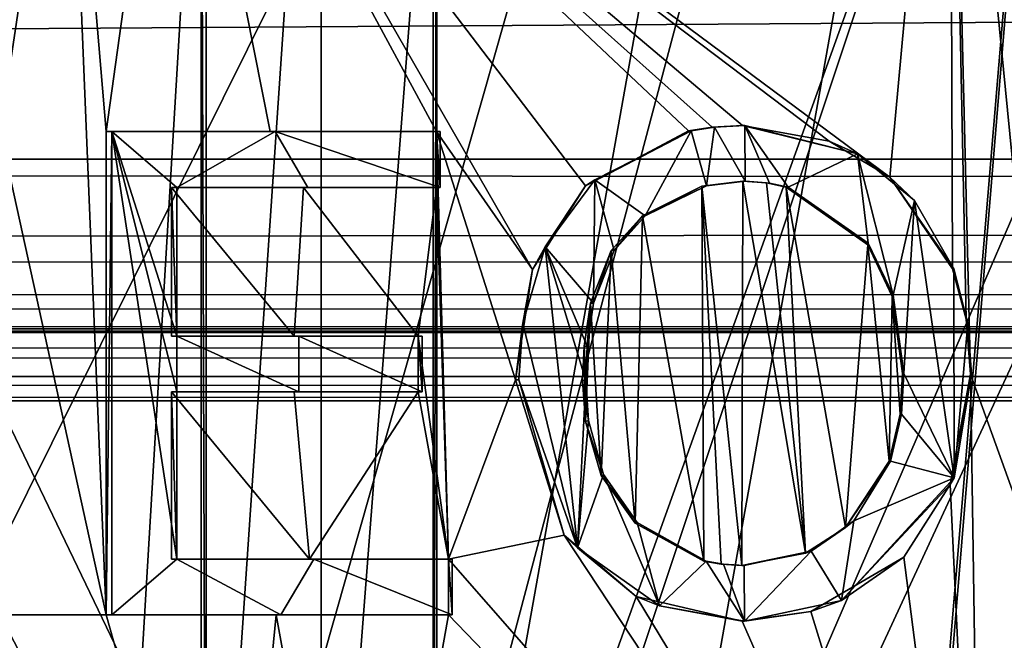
# Model space of a CAD drawing. Header units: millimetres. Extents: x -114 to 114, y -48 to 36.
# Tile 163 of 656: x -72.85 to -70.81, y -36 to -34.71. Entities that reach past the tile are written whole.
import ezdxf

# ---------------------------------------------------------------- set-up
doc = ezdxf.new("R2010")
doc.units = ezdxf.units.MM
doc.header["$LTSCALE"] = 65.185185
for name, color, linetype in [('1', 7, 'CONTINUOUS'), ('1064', 7, 'CONTINUOUS'), ('1073', 7, 'CONTINUOUS'), ('1074', 7, 'CONTINUOUS'), ('1084', 7, 'CONTINUOUS'), ('1108', 7, 'CONTINUOUS'), ('1109', 7, 'CONTINUOUS'), ('1127', 7, 'CONTINUOUS'), ('1131', 7, 'CONTINUOUS'), ('1132', 7, 'CONTINUOUS'), ('1162', 7, 'CONTINUOUS'), ('1192', 7, 'CONTINUOUS'), ('1193', 7, 'CONTINUOUS'), ('1197', 7, 'CONTINUOUS'), ('1209', 7, 'CONTINUOUS'), ('1210', 7, 'CONTINUOUS'), ('1211', 7, 'CONTINUOUS'), ('1249', 7, 'CONTINUOUS'), ('1259', 7, 'CONTINUOUS'), ('1276', 7, 'CONTINUOUS'), ('1287', 7, 'CONTINUOUS'), ('1313', 7, 'CONTINUOUS'), ('1314', 7, 'CONTINUOUS'), ('1316', 7, 'CONTINUOUS'), ('1334', 7, 'CONTINUOUS'), ('1368', 7, 'CONTINUOUS'), ('1370', 7, 'CONTINUOUS'), ('1409', 7, 'CONTINUOUS'), ('1421', 7, 'CONTINUOUS'), ('1440', 7, 'CONTINUOUS'), ('1441', 7, 'CONTINUOUS'), ('1460', 7, 'CONTINUOUS'), ('15', 7, 'CONTINUOUS'), ('1714', 7, 'CONTINUOUS'), ('1921', 7, 'CONTINUOUS'), ('2', 7, 'CONTINUOUS'), ('21', 7, 'CONTINUOUS'), ('3', 7, 'CONTINUOUS'), ('308', 7, 'CONTINUOUS'), ('315', 7, 'CONTINUOUS'), ('933', 7, 'CONTINUOUS'), ('934', 7, 'CONTINUOUS'), ('950', 7, 'CONTINUOUS')]:
    doc.layers.add(name, color=color, linetype=linetype)

msp = doc.modelspace()

# ---------------------------------------------------------------- linework, layer by layer
at = {"layer": '1', "linetype": 'CONTINUOUS'}
for points in [[(113, -35, 80), (-113, -35, 80), (110.5, -33.5, 80), (113, -35, 80)], [(110.5, -33.5, 80), (-113, -35, 80), (-50.5, -33.5, 80), (110.5, -33.5, 80)], [(-50.5, -33.5, 80), (-113, -35, 80), (-54, -33.5, 80), (-50.5, -33.5, 80)], [(-54, -33.5, 80), (-113, -35, 80), (-110.5, -33.5, 80), (-54, -33.5, 80)]]:
    msp.add_3dface(points, dxfattribs=at)
at = {"layer": '1064', "color": 9, "linetype": 'CONTINUOUS'}
for points in [[(-71.9832, -34.9432, 244.8519), (-71.9753, -34.9432, 244.8127), (-71.9753, -35.0586, 244.8127), (-71.9832, -34.9432, 244.8519)], [(-71.9832, -35.0586, 244.8519), (-71.9832, -34.9432, 244.8519), (-71.9753, -35.0586, 244.8127), (-71.9832, -35.0586, 244.8519)]]:
    msp.add_3dface(points, dxfattribs=at)
at = {"layer": '1073', "color": 9, "linetype": 'CONTINUOUS'}
for points in [[(-71.0431, -35.6251, 244.9402), (-71.046, -35.6251, 244.9801), (-71.1367, -35.762, 244.9729), (-71.0431, -35.6251, 244.9402)], [(-71.1194, -35.7487, 244.9342), (-71.0431, -35.6251, 244.9402), (-71.1367, -35.762, 244.9729), (-71.1194, -35.7487, 244.9342)], [(-71.2191, -35.815, 244.9654), (-71.2076, -35.8115, 244.9264), (-71.1367, -35.762, 244.9729), (-71.2191, -35.815, 244.9654)], [(-71.2076, -35.8115, 244.9264), (-71.1194, -35.7487, 244.9342), (-71.1367, -35.762, 244.9729), (-71.2076, -35.8115, 244.9264)], [(-71.3463, -35.8407, 244.9118), (-71.2076, -35.8115, 244.9264), (-71.3508, -35.8407, 244.9516), (-71.3463, -35.8407, 244.9118)], [(-71.3508, -35.8407, 244.9516), (-71.2076, -35.8115, 244.9264), (-71.2191, -35.815, 244.9654), (-71.3508, -35.8407, 244.9516)]]:
    msp.add_3dface(points, dxfattribs=at)
at = {"layer": '1074', "color": 9, "linetype": 'CONTINUOUS'}
for points in [[(-71.0183, -35.4438, 244.9821), (-71.0233, -35.5277, 244.9817), (-71.0155, -35.4438, 244.9422), (-71.0183, -35.4438, 244.9821)], [(-71.0155, -35.4438, 244.9422), (-71.0233, -35.5277, 244.9817), (-71.0205, -35.5277, 244.9418), (-71.0155, -35.4438, 244.9422)], [(-71.046, -35.6251, 244.9801), (-71.0431, -35.6251, 244.9402), (-71.0205, -35.5277, 244.9418), (-71.046, -35.6251, 244.9801)], [(-71.0233, -35.5277, 244.9817), (-71.046, -35.6251, 244.9801), (-71.0205, -35.5277, 244.9418), (-71.0233, -35.5277, 244.9817)]]:
    msp.add_3dface(points, dxfattribs=at)
at = {"layer": '1084', "color": 9, "linetype": 'CONTINUOUS'}
for points in [[(-72.5206, -35.8279, 244.6811), (-72.5206, -35.4817, 244.6811), (-72.6553, -34.9432, 244.6419), (-72.5206, -35.8279, 244.6811)], [(-72.6553, -34.9432, 244.6419), (-72.5206, -35.4817, 244.6811), (-72.5206, -35.3663, 244.6811), (-72.6553, -34.9432, 244.6419)], [(-72.6553, -35.9432, 244.6419), (-72.5206, -35.8279, 244.6811), (-72.6553, -34.9432, 244.6419), (-72.6553, -35.9432, 244.6419)], [(-72.3173, -34.9432, 244.7353), (-72.6553, -34.9432, 244.6419), (-72.5206, -35.0586, 244.6811), (-72.3173, -34.9432, 244.7353)], [(-72.5206, -35.0586, 244.6811), (-72.6553, -34.9432, 244.6419), (-72.5206, -35.3663, 244.6811), (-72.5206, -35.0586, 244.6811)], [(-72.2492, -35.0586, 244.752), (-72.3173, -34.9432, 244.7353), (-72.5206, -35.0586, 244.6811), (-72.2492, -35.0586, 244.752)], [(-71.9753, -35.0586, 244.8127), (-71.9753, -34.9432, 244.8127), (-72.3173, -34.9432, 244.7353), (-71.9753, -35.0586, 244.8127)], [(-71.9753, -35.0586, 244.8127), (-72.3173, -34.9432, 244.7353), (-72.2492, -35.0586, 244.752), (-71.9753, -35.0586, 244.8127)], [(-72.5206, -35.3663, 244.6811), (-72.5206, -35.4817, 244.6811), (-72.2678, -35.4817, 244.7475), (-72.5206, -35.3663, 244.6811)], [(-72.2678, -35.3663, 244.7475), (-72.5206, -35.3663, 244.6811), (-72.2678, -35.4817, 244.7475), (-72.2678, -35.3663, 244.7475)], [(-72.0128, -35.3663, 244.805), (-72.2678, -35.3663, 244.7475), (-72.0128, -35.4817, 244.805), (-72.0128, -35.3663, 244.805)], [(-72.0128, -35.4817, 244.805), (-72.2678, -35.3663, 244.7475), (-72.2678, -35.4817, 244.7475), (-72.0128, -35.4817, 244.805)], [(-72.305, -35.9432, 244.7384), (-72.5206, -35.8279, 244.6811), (-72.6553, -35.9432, 244.6419), (-72.305, -35.9432, 244.7384)], [(-72.5206, -35.8279, 244.6811), (-72.305, -35.9432, 244.7384), (-72.2368, -35.8279, 244.755), (-72.5206, -35.8279, 244.6811)], [(-72.305, -35.9432, 244.7384), (-71.9503, -35.9432, 244.8177), (-72.2368, -35.8279, 244.755), (-72.305, -35.9432, 244.7384)], [(-72.2368, -35.8279, 244.755), (-71.9503, -35.9432, 244.8177), (-71.9503, -35.8279, 244.8177), (-72.2368, -35.8279, 244.755)]]:
    msp.add_3dface(points, dxfattribs=at)
at = {"layer": '1108', "color": 9, "linetype": 'CONTINUOUS'}
for points in [[(-72.5315, -35.8279, 244.7196), (-72.5206, -35.8279, 244.6811), (-72.2461, -35.8279, 244.7939), (-72.5315, -35.8279, 244.7196)], [(-72.5206, -35.8279, 244.6811), (-72.2368, -35.8279, 244.755), (-72.2461, -35.8279, 244.7939), (-72.5206, -35.8279, 244.6811)], [(-72.2461, -35.8279, 244.7939), (-72.2368, -35.8279, 244.755), (-71.9581, -35.8279, 244.8569), (-72.2461, -35.8279, 244.7939)], [(-72.2368, -35.8279, 244.755), (-71.9503, -35.8279, 244.8177), (-71.9581, -35.8279, 244.8569), (-72.2368, -35.8279, 244.755)]]:
    msp.add_3dface(points, dxfattribs=at)
at = {"layer": '1109', "color": 9, "linetype": 'CONTINUOUS'}
for points in [[(-72.5206, -35.0586, 244.6811), (-72.5206, -35.3663, 244.6811), (-72.5315, -35.0586, 244.7196), (-72.5206, -35.0586, 244.6811)], [(-72.5315, -35.0586, 244.7196), (-72.5206, -35.3663, 244.6811), (-72.5315, -35.3663, 244.7196), (-72.5315, -35.0586, 244.7196)]]:
    msp.add_3dface(points, dxfattribs=at)
at = {"layer": '1127', "color": 9, "linetype": 'CONTINUOUS'}
for points in [[(-70.9208, -33.6858, 244.9882), (-72.5267, -33.9375, 244.721), (-71.0448, -35.0373, 244.9802), (-70.9208, -33.6858, 244.9882)], [(-70.9147, -35.2269, 244.9885), (-70.9208, -33.6858, 244.9882), (-71.0448, -35.0373, 244.9802), (-70.9147, -35.2269, 244.9885)], [(-70.1827, -34.9527, 244.9933), (-70.1471, -33.6828, 244.9917), (-70.9208, -33.6858, 244.9882), (-70.1827, -34.9527, 244.9933)], [(-70.6982, -35.9432, 244.9974), (-70.6982, -34.9432, 244.9974), (-70.9208, -33.6858, 244.9882), (-70.6982, -35.9432, 244.9974)], [(-70.6982, -35.9432, 244.9974), (-70.9208, -33.6858, 244.9882), (-70.8775, -35.4448, 244.9905), (-70.6982, -35.9432, 244.9974)], [(-70.9208, -33.6858, 244.9882), (-70.6982, -34.9432, 244.9974), (-70.5145, -34.9432, 245), (-70.9208, -33.6858, 244.9882)], [(-70.3308, -34.9432, 244.9981), (-70.2581, -34.9449, 244.9961), (-70.9208, -33.6858, 244.9882), (-70.3308, -34.9432, 244.9981)], [(-70.3308, -34.9432, 244.9981), (-70.9208, -33.6858, 244.9882), (-70.5145, -34.9432, 245), (-70.3308, -34.9432, 244.9981)], [(-70.2581, -34.9449, 244.9961), (-70.1827, -34.9527, 244.9933), (-70.9208, -33.6858, 244.9882), (-70.2581, -34.9449, 244.9961)], [(-70.8775, -35.4448, 244.9905), (-70.9208, -33.6858, 244.9882), (-70.8869, -35.3309, 244.99), (-70.8775, -35.4448, 244.9905)], [(-70.8869, -35.3309, 244.99), (-70.9208, -33.6858, 244.9882), (-70.9147, -35.2269, 244.9885), (-70.8869, -35.3309, 244.99)], [(-72.5267, -33.9375, 244.721), (-72.7463, -34.0051, 244.6557), (-72.6669, -34.9432, 244.6802), (-72.5267, -33.9375, 244.721)], [(-72.3271, -34.9432, 244.7741), (-72.5267, -33.9375, 244.721), (-72.6669, -34.9432, 244.6802), (-72.3271, -34.9432, 244.7741)], [(-71.6745, -35.0553, 244.9075), (-71.4611, -34.9417, 244.9382), (-72.5267, -33.9375, 244.721), (-71.6745, -35.0553, 244.9075)], [(-71.4611, -34.9417, 244.9382), (-71.4123, -34.9341, 244.9443), (-72.5267, -33.9375, 244.721), (-71.4611, -34.9417, 244.9382)], [(-71.784, -35.2286, 244.8893), (-71.6745, -35.0553, 244.9075), (-72.5267, -33.9375, 244.721), (-71.784, -35.2286, 244.8893)], [(-71.9832, -34.9432, 244.8519), (-71.784, -35.2286, 244.8893), (-72.5267, -33.9375, 244.721), (-71.9832, -34.9432, 244.8519)], [(-71.4123, -34.9341, 244.9443), (-71.3496, -34.9304, 244.9517), (-72.5267, -33.9375, 244.721), (-71.4123, -34.9341, 244.9443)], [(-72.5267, -33.9375, 244.721), (-71.3496, -34.9304, 244.9517), (-71.1704, -34.9629, 244.97), (-72.5267, -33.9375, 244.721)], [(-71.9832, -34.9432, 244.8519), (-72.5267, -33.9375, 244.721), (-72.3271, -34.9432, 244.7741), (-71.9832, -34.9432, 244.8519)], [(-71.0448, -35.0373, 244.9802), (-72.5267, -33.9375, 244.721), (-71.1704, -34.9629, 244.97), (-71.0448, -35.0373, 244.9802)], [(-72.8867, -34.9432, 244.6101), (-72.7463, -34.0051, 244.6557), (-72.9057, -34.0616, 244.6037), (-72.8867, -34.9432, 244.6101)], [(-72.7463, -34.0051, 244.6557), (-72.8867, -34.9432, 244.6101), (-72.6669, -35.9432, 244.6802), (-72.7463, -34.0051, 244.6557)], [(-72.6669, -34.9432, 244.6802), (-72.7463, -34.0051, 244.6557), (-72.6669, -35.9432, 244.6802), (-72.6669, -34.9432, 244.6802)], [(-72.6669, -35.9432, 244.6802), (-72.8867, -34.9432, 244.6101), (-72.8867, -35.9432, 244.6101), (-72.6669, -35.9432, 244.6802)], [(-71.8195, -35.4565, 244.883), (-71.784, -35.2286, 244.8893), (-71.9832, -34.9432, 244.8519), (-71.8195, -35.4565, 244.883)], [(-71.8195, -35.4565, 244.883), (-71.9832, -34.9432, 244.8519), (-71.9581, -35.8279, 244.8569), (-71.8195, -35.4565, 244.883)], [(-71.9832, -34.9432, 244.8519), (-71.9832, -35.0586, 244.8519), (-71.9581, -35.8279, 244.8569), (-71.9832, -34.9432, 244.8519)], [(-72.5315, -35.0586, 244.7196), (-72.5315, -35.3663, 244.7196), (-72.2773, -35.3663, 244.7864), (-72.5315, -35.0586, 244.7196)], [(-72.5315, -35.0586, 244.7196), (-72.2773, -35.3663, 244.7864), (-72.2586, -35.0586, 244.7909), (-72.5315, -35.0586, 244.7196)], [(-72.2773, -35.3663, 244.7864), (-72.0209, -35.3663, 244.8442), (-72.2586, -35.0586, 244.7909), (-72.2773, -35.3663, 244.7864)], [(-72.0209, -35.3663, 244.8442), (-71.9832, -35.0586, 244.8519), (-72.2586, -35.0586, 244.7909), (-72.0209, -35.3663, 244.8442)], [(-71.9581, -35.8279, 244.8569), (-71.9832, -35.0586, 244.8519), (-72.0209, -35.3663, 244.8442), (-71.9581, -35.8279, 244.8569)], [(-72.0209, -35.4817, 244.8442), (-71.9581, -35.8279, 244.8569), (-72.0209, -35.3663, 244.8442), (-72.0209, -35.4817, 244.8442)], [(-71.8195, -35.4565, 244.883), (-71.9581, -35.8279, 244.8569), (-71.7187, -35.7781, 244.9003), (-71.8195, -35.4565, 244.883)], [(-70.9196, -35.6736, 244.9883), (-70.8529, -37.089, 244.9917), (-70.8775, -35.4448, 244.9905), (-70.9196, -35.6736, 244.9883)], [(-70.8529, -37.089, 244.9917), (-70.6982, -35.9432, 244.9974), (-70.8775, -35.4448, 244.9905), (-70.8529, -37.089, 244.9917)], [(-72.5315, -35.4817, 244.7196), (-72.5315, -35.8279, 244.7196), (-72.2461, -35.8279, 244.7939), (-72.5315, -35.4817, 244.7196)], [(-72.5315, -35.4817, 244.7196), (-72.2461, -35.8279, 244.7939), (-72.2773, -35.4817, 244.7864), (-72.5315, -35.4817, 244.7196)], [(-72.2773, -35.4817, 244.7864), (-72.2461, -35.8279, 244.7939), (-72.0209, -35.4817, 244.8442), (-72.2773, -35.4817, 244.7864)], [(-72.2461, -35.8279, 244.7939), (-71.9581, -35.8279, 244.8569), (-72.0209, -35.4817, 244.8442), (-72.2461, -35.8279, 244.7939)], [(-71.016, -35.8237, 244.9822), (-70.8529, -37.089, 244.9917), (-70.9196, -35.6736, 244.9883), (-71.016, -35.8237, 244.9822)], [(-71.9581, -35.8279, 244.8569), (-70.8529, -37.089, 244.9917), (-71.7187, -35.7781, 244.9003), (-71.9581, -35.8279, 244.8569)], [(-71.7187, -35.7781, 244.9003), (-70.8529, -37.089, 244.9917), (-71.5695, -35.905, 244.9234), (-71.7187, -35.7781, 244.9003)], [(-70.8529, -37.089, 244.9917), (-71.9581, -35.8279, 244.8569), (-71.9581, -35.9432, 244.8569), (-70.8529, -37.089, 244.9917)], [(-71.2085, -35.9359, 244.9665), (-70.8529, -37.089, 244.9917), (-71.016, -35.8237, 244.9822), (-71.2085, -35.9359, 244.9665)], [(-71.5695, -35.905, 244.9234), (-70.8529, -37.089, 244.9917), (-71.3502, -35.9561, 244.9517), (-71.5695, -35.905, 244.9234)], [(-72.9048, -36.7103, 244.604), (-72.4053, -36.8697, 244.754), (-72.8867, -35.9432, 244.6101), (-72.9048, -36.7103, 244.604)], [(-72.4053, -36.8697, 244.754), (-72.6669, -35.9432, 244.6802), (-72.8867, -35.9432, 244.6101), (-72.4053, -36.8697, 244.754)], [(-72.6669, -35.9432, 244.6802), (-72.4053, -36.8697, 244.754), (-72.3146, -35.9432, 244.7772), (-72.6669, -35.9432, 244.6802)], [(-72.4053, -36.8697, 244.754), (-72.1351, -36.9321, 244.8196), (-72.3146, -35.9432, 244.7772), (-72.4053, -36.8697, 244.754)], [(-72.3146, -35.9432, 244.7772), (-72.1351, -36.9321, 244.8196), (-71.9581, -35.9432, 244.8569), (-72.3146, -35.9432, 244.7772)], [(-72.1351, -36.9321, 244.8196), (-70.8529, -37.089, 244.9917), (-71.9581, -35.9432, 244.8569), (-72.1351, -36.9321, 244.8196)], [(-71.3502, -35.9561, 244.9517), (-70.8529, -37.089, 244.9917), (-71.2085, -35.9359, 244.9665), (-71.3502, -35.9561, 244.9517)], [(-70.8529, -37.089, 244.9917), (-70.0792, -37.086, 244.9882), (-70.6982, -35.9432, 244.9974), (-70.8529, -37.089, 244.9917)]]:
    msp.add_3dface(points, dxfattribs=at)
at = {"layer": '1131', "color": 9, "linetype": 'CONTINUOUS'}
for points in [[(-71.6742, -35.4581, 244.867), (-71.6685, -35.5407, 244.8679), (-71.6805, -35.4581, 244.9065), (-71.6742, -35.4581, 244.867)], [(-71.6805, -35.4581, 244.9065), (-71.6685, -35.5407, 244.8679), (-71.6745, -35.5427, 244.9075), (-71.6805, -35.4581, 244.9065)], [(-71.6685, -35.5407, 244.8679), (-71.6371, -35.6527, 244.8728), (-71.6745, -35.5427, 244.9075), (-71.6685, -35.5407, 244.8679)], [(-71.6745, -35.5427, 244.9075), (-71.6371, -35.6527, 244.8728), (-71.6422, -35.6549, 244.9125), (-71.6745, -35.5427, 244.9075)], [(-71.6371, -35.6527, 244.8728), (-71.5678, -35.7522, 244.8832), (-71.6422, -35.6549, 244.9125), (-71.6371, -35.6527, 244.8728)], [(-71.6422, -35.6549, 244.9125), (-71.5678, -35.7522, 244.8832), (-71.572, -35.7536, 244.923), (-71.6422, -35.6549, 244.9125)], [(-71.5678, -35.7522, 244.8832), (-71.425, -35.8319, 244.9024), (-71.572, -35.7536, 244.923), (-71.5678, -35.7522, 244.8832)], [(-71.425, -35.8319, 244.9024), (-71.43, -35.8319, 244.9421), (-71.572, -35.7536, 244.923), (-71.425, -35.8319, 244.9024)]]:
    msp.add_3dface(points, dxfattribs=at)
at = {"layer": '1132', "color": 9, "linetype": 'CONTINUOUS'}
for points in [[(-71.43, -35.8319, 244.9421), (-71.425, -35.8319, 244.9024), (-71.389, -35.838, 244.9068), (-71.43, -35.8319, 244.9421)], [(-71.3938, -35.838, 244.9465), (-71.43, -35.8319, 244.9421), (-71.389, -35.838, 244.9068), (-71.3938, -35.838, 244.9465)], [(-71.3463, -35.8407, 244.9118), (-71.3508, -35.8407, 244.9516), (-71.3938, -35.838, 244.9465), (-71.3463, -35.8407, 244.9118)], [(-71.3463, -35.8407, 244.9118), (-71.3938, -35.838, 244.9465), (-71.389, -35.838, 244.9068), (-71.3463, -35.8407, 244.9118)]]:
    msp.add_3dface(points, dxfattribs=at)
at = {"layer": '1162', "color": 9, "linetype": 'CONTINUOUS'}
for points in [[(-72.6553, -35.9432, 244.6419), (-72.6553, -34.9432, 244.6419), (-72.6669, -35.9432, 244.6802), (-72.6553, -35.9432, 244.6419)], [(-72.6553, -34.9432, 244.6419), (-72.6669, -34.9432, 244.6802), (-72.6669, -35.9432, 244.6802), (-72.6553, -34.9432, 244.6419)]]:
    msp.add_3dface(points, dxfattribs=at)
at = {"layer": '1192', "color": 9, "linetype": 'CONTINUOUS'}
for points in [[(-71.2549, -35.0579, 244.9217), (-71.259, -35.0579, 244.9615), (-71.0902, -35.1776, 244.9767), (-71.2549, -35.0579, 244.9217)], [(-71.0896, -35.1741, 244.9367), (-71.2549, -35.0579, 244.9217), (-71.0902, -35.1776, 244.9767), (-71.0896, -35.1741, 244.9367)], [(-71.0377, -35.2816, 244.9406), (-71.0896, -35.1741, 244.9367), (-71.0902, -35.1776, 244.9767), (-71.0377, -35.2816, 244.9406)], [(-71.0397, -35.2846, 244.9806), (-71.0377, -35.2816, 244.9406), (-71.0902, -35.1776, 244.9767), (-71.0397, -35.2846, 244.9806)], [(-71.0183, -35.4438, 244.9821), (-71.0377, -35.2816, 244.9406), (-71.0397, -35.2846, 244.9806), (-71.0183, -35.4438, 244.9821)], [(-71.0183, -35.4438, 244.9821), (-71.0155, -35.4438, 244.9422), (-71.0377, -35.2816, 244.9406), (-71.0183, -35.4438, 244.9821)]]:
    msp.add_3dface(points, dxfattribs=at)
at = {"layer": '1193', "color": 9, "linetype": 'CONTINUOUS'}
for points in [[(-71.3488, -35.0458, 244.9518), (-71.2998, -35.0494, 244.9572), (-71.3443, -35.0458, 244.9121), (-71.3488, -35.0458, 244.9518)], [(-71.3443, -35.0458, 244.9121), (-71.2998, -35.0494, 244.9572), (-71.2939, -35.0496, 244.9176), (-71.3443, -35.0458, 244.9121)], [(-71.2998, -35.0494, 244.9572), (-71.259, -35.0579, 244.9615), (-71.2939, -35.0496, 244.9176), (-71.2998, -35.0494, 244.9572)], [(-71.259, -35.0579, 244.9615), (-71.2549, -35.0579, 244.9217), (-71.2939, -35.0496, 244.9176), (-71.259, -35.0579, 244.9615)]]:
    msp.add_3dface(points, dxfattribs=at)
at = {"layer": '1197', "color": 9, "linetype": 'CONTINUOUS'}
for points in [[(-72.5315, -35.3663, 244.7196), (-72.5206, -35.3663, 244.6811), (-72.2773, -35.3663, 244.7864), (-72.5315, -35.3663, 244.7196)], [(-72.5206, -35.3663, 244.6811), (-72.2678, -35.3663, 244.7475), (-72.2773, -35.3663, 244.7864), (-72.5206, -35.3663, 244.6811)], [(-72.2678, -35.3663, 244.7475), (-72.0209, -35.3663, 244.8442), (-72.2773, -35.3663, 244.7864), (-72.2678, -35.3663, 244.7475)], [(-72.2678, -35.3663, 244.7475), (-72.0128, -35.3663, 244.805), (-72.0209, -35.3663, 244.8442), (-72.2678, -35.3663, 244.7475)]]:
    msp.add_3dface(points, dxfattribs=at)
at = {"layer": '1209', "color": 9, "linetype": 'CONTINUOUS'}
for points in [[(-71.3488, -35.0458, 244.9518), (-71.4244, -35.055, 244.9025), (-71.4336, -35.056, 244.9417), (-71.3488, -35.0458, 244.9518)], [(-71.3488, -35.0458, 244.9518), (-71.3443, -35.0458, 244.9121), (-71.4244, -35.055, 244.9025), (-71.3488, -35.0458, 244.9518)], [(-71.551, -35.1176, 244.8856), (-71.5566, -35.1176, 244.9252), (-71.4336, -35.056, 244.9417), (-71.551, -35.1176, 244.8856)], [(-71.4244, -35.055, 244.9025), (-71.551, -35.1176, 244.8856), (-71.4336, -35.056, 244.9417), (-71.4244, -35.055, 244.9025)]]:
    msp.add_3dface(points, dxfattribs=at)
at = {"layer": '1210', "color": 9, "linetype": 'CONTINUOUS'}
for points in [[(-71.6215, -35.1891, 244.9157), (-71.5566, -35.1176, 244.9252), (-71.6155, -35.189, 244.8761), (-71.6215, -35.1891, 244.9157)], [(-71.5566, -35.1176, 244.9252), (-71.551, -35.1176, 244.8856), (-71.6155, -35.189, 244.8761), (-71.5566, -35.1176, 244.9252)], [(-71.6644, -35.2981, 244.9091), (-71.6215, -35.1891, 244.9157), (-71.6581, -35.2981, 244.8696), (-71.6644, -35.2981, 244.9091)], [(-71.6581, -35.2981, 244.8696), (-71.6215, -35.1891, 244.9157), (-71.6155, -35.189, 244.8761), (-71.6581, -35.2981, 244.8696)]]:
    msp.add_3dface(points, dxfattribs=at)
at = {"layer": '1211', "color": 9, "linetype": 'CONTINUOUS'}
for points in [[(-71.6777, -35.387, 244.907), (-71.6644, -35.2981, 244.9091), (-71.6714, -35.387, 244.8675), (-71.6777, -35.387, 244.907)], [(-71.6644, -35.2981, 244.9091), (-71.6581, -35.2981, 244.8696), (-71.6714, -35.387, 244.8675), (-71.6644, -35.2981, 244.9091)], [(-71.6742, -35.4581, 244.867), (-71.6805, -35.4581, 244.9065), (-71.6777, -35.387, 244.907), (-71.6742, -35.4581, 244.867)], [(-71.6742, -35.4581, 244.867), (-71.6777, -35.387, 244.907), (-71.6714, -35.387, 244.8675), (-71.6742, -35.4581, 244.867)]]:
    msp.add_3dface(points, dxfattribs=at)
at = {"layer": '1249', "color": 9, "linetype": 'CONTINUOUS'}
for points in [[(-71.8125, -35.4565, 244.8436), (-71.8195, -35.4565, 244.883), (-71.7187, -35.7781, 244.9003), (-71.8125, -35.4565, 244.8436)], [(-71.8125, -35.4565, 244.8436), (-71.7187, -35.7781, 244.9003), (-71.6915, -35.8041, 244.8642), (-71.8125, -35.4565, 244.8436)], [(-71.7187, -35.7781, 244.9003), (-71.5695, -35.905, 244.9234), (-71.6915, -35.8041, 244.8642), (-71.7187, -35.7781, 244.9003)], [(-71.6915, -35.8041, 244.8642), (-71.5695, -35.905, 244.9234), (-71.5215, -35.9242, 244.8897), (-71.6915, -35.8041, 244.8642)], [(-71.5695, -35.905, 244.9234), (-71.3502, -35.9561, 244.9517), (-71.5215, -35.9242, 244.8897), (-71.5695, -35.905, 244.9234)], [(-71.3502, -35.9561, 244.9517), (-71.3457, -35.9561, 244.9119), (-71.5215, -35.9242, 244.8897), (-71.3502, -35.9561, 244.9517)]]:
    msp.add_3dface(points, dxfattribs=at)
at = {"layer": '1259', "color": 9, "linetype": 'CONTINUOUS'}
for points in [[(-72.2218, -33.575, 230.2414), (-72.2218, -37.075, 230.2414), (-72.4597, -37.075, 230.302), (-72.2218, -33.575, 230.2414)], [(-72.2218, -33.575, 230.2414), (-72.4597, -37.075, 230.302), (-72.4597, -33.9788, 230.302), (-72.2218, -33.575, 230.2414)], [(-72.2218, -33.575, 230.2414), (-71.9821, -33.9788, 230.1887), (-72.2218, -37.075, 230.2414), (-72.2218, -33.575, 230.2414)], [(-71.9821, -33.9788, 230.1887), (-71.9821, -37.075, 230.1887), (-72.2218, -37.075, 230.2414), (-71.9821, -33.9788, 230.1887)]]:
    msp.add_3dface(points, dxfattribs=at)
at = {"layer": '1276', "color": 9, "linetype": 'CONTINUOUS'}
for points in [[(-71.3451, -34.9304, 244.912), (-71.4075, -34.9341, 244.9046), (-71.3443, -35.0458, 244.9121), (-71.3451, -34.9304, 244.912)], [(-71.2549, -35.0579, 244.9217), (-71.3451, -34.9304, 244.912), (-71.2939, -35.0496, 244.9176), (-71.2549, -35.0579, 244.9217)], [(-71.3451, -34.9304, 244.912), (-71.2549, -35.0579, 244.9217), (-71.1117, -34.989, 244.9349), (-71.3451, -34.9304, 244.912)], [(-71.3451, -34.9304, 244.912), (-71.3443, -35.0458, 244.9121), (-71.2939, -35.0496, 244.9176), (-71.3451, -34.9304, 244.912)], [(-71.456, -34.9417, 244.8985), (-71.6555, -35.0432, 244.87), (-71.551, -35.1176, 244.8856), (-71.456, -34.9417, 244.8985)], [(-71.456, -34.9417, 244.8985), (-71.551, -35.1176, 244.8856), (-71.4244, -35.055, 244.9025), (-71.456, -34.9417, 244.8985)], [(-71.4075, -34.9341, 244.9046), (-71.456, -34.9417, 244.8985), (-71.4244, -35.055, 244.9025), (-71.4075, -34.9341, 244.9046)], [(-71.3443, -35.0458, 244.9121), (-71.4075, -34.9341, 244.9046), (-71.4244, -35.055, 244.9025), (-71.3443, -35.0458, 244.9121)], [(-71.2549, -35.0579, 244.9217), (-71.0896, -35.1741, 244.9367), (-71.1117, -34.989, 244.9349), (-71.2549, -35.0579, 244.9217)], [(-71.0896, -35.1741, 244.9367), (-71.0377, -35.2816, 244.9406), (-71.1117, -34.989, 244.9349), (-71.0896, -35.1741, 244.9367)], [(-71.1117, -34.989, 244.9349), (-71.0377, -35.2816, 244.9406), (-70.9938, -35.0857, 244.9436), (-71.1117, -34.989, 244.9349)], [(-71.6555, -35.0432, 244.87), (-71.7578, -35.1818, 244.8532), (-71.6581, -35.2981, 244.8696), (-71.6555, -35.0432, 244.87)], [(-71.6555, -35.0432, 244.87), (-71.6581, -35.2981, 244.8696), (-71.6155, -35.189, 244.8761), (-71.6555, -35.0432, 244.87)], [(-71.551, -35.1176, 244.8856), (-71.6555, -35.0432, 244.87), (-71.6155, -35.189, 244.8761), (-71.551, -35.1176, 244.8856)], [(-71.0377, -35.2816, 244.9406), (-71.0155, -35.4438, 244.9422), (-70.9938, -35.0857, 244.9436), (-71.0377, -35.2816, 244.9406)], [(-71.0155, -35.4438, 244.9422), (-70.9118, -35.6594, 244.9486), (-70.9938, -35.0857, 244.9436), (-71.0155, -35.4438, 244.9422)], [(-70.9118, -35.6594, 244.9486), (-70.9125, -35.2269, 244.9486), (-70.9938, -35.0857, 244.9436), (-70.9118, -35.6594, 244.9486)], [(-71.7578, -35.1818, 244.8532), (-71.8044, -35.3397, 244.8451), (-71.6915, -35.8041, 244.8642), (-71.7578, -35.1818, 244.8532)], [(-71.7578, -35.1818, 244.8532), (-71.6742, -35.4581, 244.867), (-71.6714, -35.387, 244.8675), (-71.7578, -35.1818, 244.8532)], [(-71.6742, -35.4581, 244.867), (-71.7578, -35.1818, 244.8532), (-71.6915, -35.8041, 244.8642), (-71.6742, -35.4581, 244.867)], [(-71.6581, -35.2981, 244.8696), (-71.7578, -35.1818, 244.8532), (-71.6714, -35.387, 244.8675), (-71.6581, -35.2981, 244.8696)], [(-70.8833, -35.3405, 244.9501), (-70.9125, -35.2269, 244.9486), (-70.9118, -35.6594, 244.9486), (-70.8833, -35.3405, 244.9501)], [(-71.8044, -35.3397, 244.8451), (-71.8125, -35.4565, 244.8436), (-71.6915, -35.8041, 244.8642), (-71.8044, -35.3397, 244.8451)], [(-70.8755, -35.4448, 244.9505), (-70.8833, -35.3405, 244.9501), (-70.9118, -35.6594, 244.9486), (-70.8755, -35.4448, 244.9505)], [(-71.6685, -35.5407, 244.8679), (-71.6742, -35.4581, 244.867), (-71.6915, -35.8041, 244.8642), (-71.6685, -35.5407, 244.8679)], [(-71.0155, -35.4438, 244.9422), (-71.0205, -35.5277, 244.9418), (-70.9118, -35.6594, 244.9486), (-71.0155, -35.4438, 244.9422)], [(-71.6371, -35.6527, 244.8728), (-71.6685, -35.5407, 244.8679), (-71.6915, -35.8041, 244.8642), (-71.6371, -35.6527, 244.8728)], [(-71.0205, -35.5277, 244.9418), (-71.0431, -35.6251, 244.9402), (-70.9118, -35.6594, 244.9486), (-71.0205, -35.5277, 244.9418)], [(-71.0431, -35.6251, 244.9402), (-71.1194, -35.7487, 244.9342), (-70.9118, -35.6594, 244.9486), (-71.0431, -35.6251, 244.9402)], [(-71.6371, -35.6527, 244.8728), (-71.6915, -35.8041, 244.8642), (-71.5215, -35.9242, 244.8897), (-71.6371, -35.6527, 244.8728)], [(-71.5678, -35.7522, 244.8832), (-71.6371, -35.6527, 244.8728), (-71.5215, -35.9242, 244.8897), (-71.5678, -35.7522, 244.8832)], [(-70.9118, -35.6594, 244.9486), (-71.1194, -35.7487, 244.9342), (-71.1444, -35.9133, 244.9321), (-70.9118, -35.6594, 244.9486)], [(-71.425, -35.8319, 244.9024), (-71.5678, -35.7522, 244.8832), (-71.5215, -35.9242, 244.8897), (-71.425, -35.8319, 244.9024)], [(-71.1194, -35.7487, 244.9342), (-71.2076, -35.8115, 244.9264), (-71.1444, -35.9133, 244.9321), (-71.1194, -35.7487, 244.9342)], [(-71.2076, -35.8115, 244.9264), (-71.3463, -35.8407, 244.9118), (-71.3457, -35.9561, 244.9119), (-71.2076, -35.8115, 244.9264)], [(-71.2076, -35.8115, 244.9264), (-71.3457, -35.9561, 244.9119), (-71.1444, -35.9133, 244.9321), (-71.2076, -35.8115, 244.9264)], [(-71.3457, -35.9561, 244.9119), (-71.425, -35.8319, 244.9024), (-71.5215, -35.9242, 244.8897), (-71.3457, -35.9561, 244.9119)], [(-71.389, -35.838, 244.9068), (-71.425, -35.8319, 244.9024), (-71.3457, -35.9561, 244.9119), (-71.389, -35.838, 244.9068)], [(-71.3463, -35.8407, 244.9118), (-71.389, -35.838, 244.9068), (-71.3457, -35.9561, 244.9119), (-71.3463, -35.8407, 244.9118)]]:
    msp.add_3dface(points, dxfattribs=at)
at = {"layer": '1287', "color": 9, "linetype": 'CONTINUOUS'}
for points in [[(-71.3508, -35.8407, 244.9516), (-71.3488, -35.0458, 244.9518), (-71.4336, -35.056, 244.9417), (-71.3508, -35.8407, 244.9516)], [(-71.3508, -35.8407, 244.9516), (-71.2191, -35.815, 244.9654), (-71.3488, -35.0458, 244.9518), (-71.3508, -35.8407, 244.9516)], [(-71.2191, -35.815, 244.9654), (-71.2998, -35.0494, 244.9572), (-71.3488, -35.0458, 244.9518), (-71.2191, -35.815, 244.9654)], [(-71.2191, -35.815, 244.9654), (-71.259, -35.0579, 244.9615), (-71.2998, -35.0494, 244.9572), (-71.2191, -35.815, 244.9654)], [(-71.5566, -35.1176, 244.9252), (-71.43, -35.8319, 244.9421), (-71.4336, -35.056, 244.9417), (-71.5566, -35.1176, 244.9252)], [(-71.3938, -35.838, 244.9465), (-71.3508, -35.8407, 244.9516), (-71.4336, -35.056, 244.9417), (-71.3938, -35.838, 244.9465)], [(-71.43, -35.8319, 244.9421), (-71.3938, -35.838, 244.9465), (-71.4336, -35.056, 244.9417), (-71.43, -35.8319, 244.9421)], [(-71.2191, -35.815, 244.9654), (-71.1367, -35.762, 244.9729), (-71.259, -35.0579, 244.9615), (-71.2191, -35.815, 244.9654)], [(-71.259, -35.0579, 244.9615), (-71.1367, -35.762, 244.9729), (-71.0902, -35.1776, 244.9767), (-71.259, -35.0579, 244.9615)], [(-71.572, -35.7536, 244.923), (-71.5566, -35.1176, 244.9252), (-71.6215, -35.1891, 244.9157), (-71.572, -35.7536, 244.923)], [(-71.572, -35.7536, 244.923), (-71.43, -35.8319, 244.9421), (-71.5566, -35.1176, 244.9252), (-71.572, -35.7536, 244.923)], [(-71.6422, -35.6549, 244.9125), (-71.6215, -35.1891, 244.9157), (-71.6644, -35.2981, 244.9091), (-71.6422, -35.6549, 244.9125)], [(-71.6422, -35.6549, 244.9125), (-71.572, -35.7536, 244.923), (-71.6215, -35.1891, 244.9157), (-71.6422, -35.6549, 244.9125)], [(-71.1367, -35.762, 244.9729), (-71.046, -35.6251, 244.9801), (-71.0902, -35.1776, 244.9767), (-71.1367, -35.762, 244.9729)], [(-71.046, -35.6251, 244.9801), (-71.0397, -35.2846, 244.9806), (-71.0902, -35.1776, 244.9767), (-71.046, -35.6251, 244.9801)], [(-71.6745, -35.5427, 244.9075), (-71.6644, -35.2981, 244.9091), (-71.6777, -35.387, 244.907), (-71.6745, -35.5427, 244.9075)], [(-71.6745, -35.5427, 244.9075), (-71.6422, -35.6549, 244.9125), (-71.6644, -35.2981, 244.9091), (-71.6745, -35.5427, 244.9075)], [(-71.046, -35.6251, 244.9801), (-71.0233, -35.5277, 244.9817), (-71.0397, -35.2846, 244.9806), (-71.046, -35.6251, 244.9801)], [(-71.0233, -35.5277, 244.9817), (-71.0183, -35.4438, 244.9821), (-71.0397, -35.2846, 244.9806), (-71.0233, -35.5277, 244.9817)], [(-71.6805, -35.4581, 244.9065), (-71.6745, -35.5427, 244.9075), (-71.6777, -35.387, 244.907), (-71.6805, -35.4581, 244.9065)]]:
    msp.add_3dface(points, dxfattribs=at)
at = {"layer": '1313', "color": 9, "linetype": 'CONTINUOUS'}
for points in [[(-72.0128, -35.3663, 244.805), (-72.0128, -35.4817, 244.805), (-72.0209, -35.3663, 244.8442), (-72.0128, -35.3663, 244.805)], [(-72.0128, -35.4817, 244.805), (-72.0209, -35.4817, 244.8442), (-72.0209, -35.3663, 244.8442), (-72.0128, -35.4817, 244.805)]]:
    msp.add_3dface(points, dxfattribs=at)
at = {"layer": '1314', "color": 9, "linetype": 'CONTINUOUS'}
for points in [[(-72.4597, -37.075, 230.302), (-72.4702, -37.075, 230.2634), (-72.4702, -33.9788, 230.2634), (-72.4597, -37.075, 230.302)], [(-72.4597, -33.9788, 230.302), (-72.4597, -37.075, 230.302), (-72.4702, -33.9788, 230.2634), (-72.4597, -33.9788, 230.302)]]:
    msp.add_3dface(points, dxfattribs=at)
at = {"layer": '1316', "color": 9, "linetype": 'CONTINUOUS'}
for points in [[(-72.5206, -35.0586, 244.6811), (-72.5315, -35.0586, 244.7196), (-72.2586, -35.0586, 244.7909), (-72.5206, -35.0586, 244.6811)], [(-72.2492, -35.0586, 244.752), (-72.5206, -35.0586, 244.6811), (-72.2586, -35.0586, 244.7909), (-72.2492, -35.0586, 244.752)], [(-71.9832, -35.0586, 244.8519), (-72.2492, -35.0586, 244.752), (-72.2586, -35.0586, 244.7909), (-71.9832, -35.0586, 244.8519)], [(-71.9832, -35.0586, 244.8519), (-71.9753, -35.0586, 244.8127), (-72.2492, -35.0586, 244.752), (-71.9832, -35.0586, 244.8519)]]:
    msp.add_3dface(points, dxfattribs=at)
at = {"layer": '1334', "color": 9, "linetype": 'CONTINUOUS'}
for points in [[(-72.6553, -35.9432, 244.6419), (-72.6669, -35.9432, 244.6802), (-72.3146, -35.9432, 244.7772), (-72.6553, -35.9432, 244.6419)], [(-72.305, -35.9432, 244.7384), (-72.6553, -35.9432, 244.6419), (-72.3146, -35.9432, 244.7772), (-72.305, -35.9432, 244.7384)], [(-72.305, -35.9432, 244.7384), (-72.3146, -35.9432, 244.7772), (-71.9581, -35.9432, 244.8569), (-72.305, -35.9432, 244.7384)], [(-71.9503, -35.9432, 244.8177), (-72.305, -35.9432, 244.7384), (-71.9581, -35.9432, 244.8569), (-71.9503, -35.9432, 244.8177)]]:
    msp.add_3dface(points, dxfattribs=at)
at = {"layer": '1368', "color": 9, "linetype": 'CONTINUOUS'}
for points in [[(-72.5206, -35.4817, 244.6811), (-72.5315, -35.4817, 244.7196), (-72.2773, -35.4817, 244.7864), (-72.5206, -35.4817, 244.6811)], [(-72.2678, -35.4817, 244.7475), (-72.5206, -35.4817, 244.6811), (-72.2773, -35.4817, 244.7864), (-72.2678, -35.4817, 244.7475)], [(-72.2678, -35.4817, 244.7475), (-72.2773, -35.4817, 244.7864), (-72.0209, -35.4817, 244.8442), (-72.2678, -35.4817, 244.7475)], [(-72.0128, -35.4817, 244.805), (-72.2678, -35.4817, 244.7475), (-72.0209, -35.4817, 244.8442), (-72.0128, -35.4817, 244.805)]]:
    msp.add_3dface(points, dxfattribs=at)
at = {"layer": '1370', "color": 9, "linetype": 'CONTINUOUS'}
for points in [[(-70.9196, -35.6736, 244.9883), (-70.8775, -35.4448, 244.9905), (-70.9118, -35.6594, 244.9486), (-70.9196, -35.6736, 244.9883)], [(-70.8775, -35.4448, 244.9905), (-70.8755, -35.4448, 244.9505), (-70.9118, -35.6594, 244.9486), (-70.8775, -35.4448, 244.9905)], [(-70.9196, -35.6736, 244.9883), (-70.9118, -35.6594, 244.9486), (-71.1444, -35.9133, 244.9321), (-70.9196, -35.6736, 244.9883)], [(-71.016, -35.8237, 244.9822), (-70.9196, -35.6736, 244.9883), (-71.1444, -35.9133, 244.9321), (-71.016, -35.8237, 244.9822)], [(-71.2085, -35.9359, 244.9665), (-71.016, -35.8237, 244.9822), (-71.1444, -35.9133, 244.9321), (-71.2085, -35.9359, 244.9665)], [(-71.3457, -35.9561, 244.9119), (-71.2085, -35.9359, 244.9665), (-71.1444, -35.9133, 244.9321), (-71.3457, -35.9561, 244.9119)], [(-71.3502, -35.9561, 244.9517), (-71.2085, -35.9359, 244.9665), (-71.3457, -35.9561, 244.9119), (-71.3502, -35.9561, 244.9517)]]:
    msp.add_3dface(points, dxfattribs=at)
at = {"layer": '1409', "color": 9, "linetype": 'CONTINUOUS'}
for points in [[(-72.6553, -34.9432, 244.6419), (-72.3271, -34.9432, 244.7741), (-72.6669, -34.9432, 244.6802), (-72.6553, -34.9432, 244.6419)], [(-72.6553, -34.9432, 244.6419), (-72.3173, -34.9432, 244.7353), (-72.3271, -34.9432, 244.7741), (-72.6553, -34.9432, 244.6419)], [(-72.3173, -34.9432, 244.7353), (-71.9832, -34.9432, 244.8519), (-72.3271, -34.9432, 244.7741), (-72.3173, -34.9432, 244.7353)], [(-71.9753, -34.9432, 244.8127), (-71.9832, -34.9432, 244.8519), (-72.3173, -34.9432, 244.7353), (-71.9753, -34.9432, 244.8127)]]:
    msp.add_3dface(points, dxfattribs=at)
at = {"layer": '1421', "color": 9, "linetype": 'CONTINUOUS'}
for points in [[(-71.9821, -33.9788, 230.1887), (-71.99, -33.9788, 230.1495), (-71.99, -37.075, 230.1495), (-71.9821, -33.9788, 230.1887)], [(-71.9821, -33.9788, 230.1887), (-71.99, -37.075, 230.1495), (-71.9821, -37.075, 230.1887), (-71.9821, -33.9788, 230.1887)]]:
    msp.add_3dface(points, dxfattribs=at)
at = {"layer": '1440', "color": 9, "linetype": 'CONTINUOUS'}
for points in [[(-71.3496, -34.9304, 244.9517), (-71.3451, -34.9304, 244.912), (-71.1117, -34.989, 244.9349), (-71.3496, -34.9304, 244.9517)], [(-71.1704, -34.9629, 244.97), (-71.3496, -34.9304, 244.9517), (-71.1117, -34.989, 244.9349), (-71.1704, -34.9629, 244.97)], [(-71.0448, -35.0373, 244.9802), (-71.1704, -34.9629, 244.97), (-71.1117, -34.989, 244.9349), (-71.0448, -35.0373, 244.9802)], [(-71.0448, -35.0373, 244.9802), (-71.1117, -34.989, 244.9349), (-70.9938, -35.0857, 244.9436), (-71.0448, -35.0373, 244.9802)], [(-70.9147, -35.2269, 244.9885), (-71.0448, -35.0373, 244.9802), (-70.9125, -35.2269, 244.9486), (-70.9147, -35.2269, 244.9885)], [(-70.9125, -35.2269, 244.9486), (-71.0448, -35.0373, 244.9802), (-70.9938, -35.0857, 244.9436), (-70.9125, -35.2269, 244.9486)]]:
    msp.add_3dface(points, dxfattribs=at)
at = {"layer": '1441', "color": 9, "linetype": 'CONTINUOUS'}
for points in [[(-70.8869, -35.3309, 244.99), (-70.9147, -35.2269, 244.9885), (-70.8833, -35.3405, 244.9501), (-70.8869, -35.3309, 244.99)], [(-70.9147, -35.2269, 244.9885), (-70.9125, -35.2269, 244.9486), (-70.8833, -35.3405, 244.9501), (-70.9147, -35.2269, 244.9885)], [(-70.8775, -35.4448, 244.9905), (-70.8869, -35.3309, 244.99), (-70.8755, -35.4448, 244.9505), (-70.8775, -35.4448, 244.9905)], [(-70.8869, -35.3309, 244.99), (-70.8833, -35.3405, 244.9501), (-70.8755, -35.4448, 244.9505), (-70.8869, -35.3309, 244.99)]]:
    msp.add_3dface(points, dxfattribs=at)
at = {"layer": '1460', "color": 9, "linetype": 'CONTINUOUS'}
for points in [[(-71.9503, -35.8279, 244.8177), (-71.9503, -35.9432, 244.8177), (-71.9581, -35.8279, 244.8569), (-71.9503, -35.8279, 244.8177)], [(-71.9581, -35.8279, 244.8569), (-71.9503, -35.9432, 244.8177), (-71.9581, -35.9432, 244.8569), (-71.9581, -35.8279, 244.8569)]]:
    msp.add_3dface(points, dxfattribs=at)
at = {"layer": '15', "linetype": 'CONTINUOUS'}
for points in [[(-113, -35, 80), (113, -35, 80), (113, -35.1937, 80.0391), (-113, -35, 80)], [(-113, -35.2997, 80.0998), (-113, -35, 80), (113, -35.1937, 80.0391), (-113, -35.2997, 80.0998)], [(113, -35.3573, 80.1503), (-113, -35.2997, 80.0998), (113, -35.1937, 80.0391), (113, -35.3573, 80.1503)], [(-113, -35.3497, 80.1427), (-113, -35.2997, 80.0998), (113, -35.3573, 80.1503), (-113, -35.3497, 80.1427)], [(-113, -35.4609, 80.3063), (-113, -35.3497, 80.1427), (113, -35.4002, 80.2003), (-113, -35.4609, 80.3063)], [(113, -35.4002, 80.2003), (-113, -35.3497, 80.1427), (113, -35.3573, 80.1503), (113, -35.4002, 80.2003)], [(113, -35.5, 80.5), (-113, -35.4609, 80.3063), (113, -35.4002, 80.2003), (113, -35.5, 80.5)], [(113, -35.5, 80.5), (-113, -35.5, 80.5), (-113, -35.4609, 80.3063), (113, -35.5, 80.5)]]:
    msp.add_3dface(points, dxfattribs=at)
at = {"layer": '1714', "color": 7, "linetype": 'CONTINUOUS'}
for points in [[(-73.9953, -35.9275, 244.1357), (-76.5677, -32.425, 241.9084), (-72.8175, -39.8, 244.633), (-73.9953, -35.9275, 244.1357)], [(-72.8175, -39.8, 244.633), (-76.5677, -32.425, 241.9084), (-76.5677, -39.8, 241.9084), (-72.8175, -39.8, 244.633)], [(-73.6152, -36.3772, 244.3224), (-73.9953, -35.9275, 244.1357), (-72.8175, -39.8, 244.633), (-73.6152, -36.3772, 244.3224)]]:
    msp.add_3dface(points, dxfattribs=at)
at = {"layer": '1921', "color": 7, "linetype": 'CONTINUOUS'}
for points in [[(-70.122, -33.575, 230.0095), (-70.122, -33.9788, 230.0095), (-72.8175, -39.8, 230.367), (-70.122, -33.575, 230.0095)], [(-70.878, -33.9788, 230.0095), (-70.122, -33.575, 230.0095), (-72.8175, -39.8, 230.367), (-70.878, -33.9788, 230.0095)], [(-73.0054, -33.9788, 230.4308), (-72.8175, -39.8, 230.367), (-76.5677, -39.8, 233.0916), (-73.0054, -33.9788, 230.4308)], [(-73.0054, -33.9788, 230.4308), (-72.4702, -33.9788, 230.2634), (-72.8175, -39.8, 230.367), (-73.0054, -33.9788, 230.4308)], [(-70.122, -33.9788, 230.0095), (-69.5633, -33.9788, 230.0587), (-72.8175, -39.8, 230.367), (-70.122, -33.9788, 230.0095)], [(-71.99, -37.075, 230.1495), (-70.878, -33.9788, 230.0095), (-72.8175, -39.8, 230.367), (-71.99, -37.075, 230.1495)], [(-69.01, -33.9788, 230.1495), (-69.01, -37.075, 230.1495), (-72.8175, -39.8, 230.367), (-69.01, -33.9788, 230.1495)], [(-69.5633, -33.9788, 230.0587), (-69.01, -33.9788, 230.1495), (-72.8175, -39.8, 230.367), (-69.5633, -33.9788, 230.0587)], [(-72.4702, -33.9788, 230.2634), (-72.4702, -37.075, 230.2634), (-72.8175, -39.8, 230.367), (-72.4702, -33.9788, 230.2634)], [(-71.99, -33.9788, 230.1495), (-71.4367, -33.9788, 230.0587), (-71.99, -37.075, 230.1495), (-71.99, -33.9788, 230.1495)], [(-71.4367, -33.9788, 230.0587), (-70.878, -33.9788, 230.0095), (-71.99, -37.075, 230.1495), (-71.4367, -33.9788, 230.0587)]]:
    msp.add_3dface(points, dxfattribs=at)
at = {"layer": '2', "linetype": 'CONTINUOUS'}
for points in [[(-73.2193, -8.3691, 92.5), (-113, -35, 92.5), (-70.5, -8.7998, 92.5), (-73.2193, -8.3691, 92.5)], [(-113, -35, 92.5), (113, -35, 92.5), (-70.5, -8.7998, 92.5), (-113, -35, 92.5)]]:
    msp.add_3dface(points, dxfattribs=at)
at = {"layer": '21', "linetype": 'CONTINUOUS'}
for points in [[(113, -35, 92.5), (-113, -35, 92.5), (-113, -35.1937, 92.4609), (113, -35, 92.5)], [(113, -35, 92.5), (-113, -35.1937, 92.4609), (113, -35.2997, 92.4002), (113, -35, 92.5)], [(-113, -35.1937, 92.4609), (-113, -35.3573, 92.3497), (113, -35.2997, 92.4002), (-113, -35.1937, 92.4609)], [(113, -35.2997, 92.4002), (-113, -35.3573, 92.3497), (113, -35.3497, 92.3573), (113, -35.2997, 92.4002)], [(-113, -35.3573, 92.3497), (-113, -35.4002, 92.2997), (113, -35.3497, 92.3573), (-113, -35.3573, 92.3497)], [(113, -35.3497, 92.3573), (-113, -35.4002, 92.2997), (113, -35.4609, 92.1937), (113, -35.3497, 92.3573)], [(-113, -35.4002, 92.2997), (-113, -35.5, 92), (113, -35.4609, 92.1937), (-113, -35.4002, 92.2997)], [(-113, -35.5, 92), (113, -35.5, 92), (113, -35.4609, 92.1937), (-113, -35.5, 92)]]:
    msp.add_3dface(points, dxfattribs=at)
at = {"layer": '3', "linetype": 'CONTINUOUS'}
for points in [[(113, -35.5, 80.5), (113, -35.5, 92), (-113, -35.5, 92), (113, -35.5, 80.5)], [(-113, -35.5, 80.5), (113, -35.5, 80.5), (-113, -35.5, 92), (-113, -35.5, 80.5)]]:
    msp.add_3dface(points, dxfattribs=at)
at = {"layer": '308', "color": 7, "linetype": 'CONTINUOUS', "true_color": 0xe0f2ff}
for points in [[(-70.5, -30, 246.5), (-75, -30, 245.2942), (-70.5, -45.8, 246.5), (-70.5, -30, 246.5)], [(-70.5, -45.8, 246.5), (-75, -30, 245.2942), (-74.9989, -45.7998, 245.2949), (-70.5, -45.8, 246.5)], [(-75, -30, 229.7058), (-70.5, -30, 228.5), (-74.9995, -45.7998, 229.7055), (-75, -30, 229.7058)], [(-74.9995, -45.7998, 229.7055), (-70.5, -30, 228.5), (-70.5, -45.8, 228.5), (-74.9995, -45.7998, 229.7055)]]:
    msp.add_3dface(points, dxfattribs=at)
at = {"layer": '315', "color": 7, "linetype": 'CONTINUOUS', "true_color": 0xe0f2ff}
for points in [[(-70.5, -31, 229.75), (-75.0553, -31, 231.2301), (-70.5, -40.4725, 229.75), (-70.5, -31, 229.75)], [(-70.5, -40.4725, 229.75), (-75.0553, -31, 231.2301), (-72.0771, -40.4405, 229.9122), (-70.5, -40.4725, 229.75)], [(-72.0771, -40.4405, 229.9122), (-75.0553, -31, 231.2301), (-73.5887, -40.4072, 230.3921), (-72.0771, -40.4405, 229.9122)], [(-75.0553, -31, 243.7699), (-70.5, -31, 245.25), (-75.008, -40.0719, 243.804), (-75.0553, -31, 243.7699)], [(-75.008, -40.0719, 243.804), (-70.5, -31, 245.25), (-72.8948, -40.0223, 244.8707), (-75.008, -40.0719, 243.804)], [(-72.8948, -40.0223, 244.8707), (-70.5, -31, 245.25), (-72.1186, -40.0634, 245.0791), (-72.8948, -40.0223, 244.8707)], [(-72.1186, -40.0634, 245.0791), (-70.5, -31, 245.25), (-71.274, -40.2313, 245.2112), (-72.1186, -40.0634, 245.0791)], [(-71.274, -40.3739, 245.2113), (-70.5, -31, 245.25), (-70.5, -40.9725, 245.25), (-71.274, -40.3739, 245.2113)], [(-70.5, -31, 245.25), (-71.274, -40.3739, 245.2113), (-71.274, -40.2313, 245.2112), (-70.5, -31, 245.25)]]:
    msp.add_3dface(points, dxfattribs=at)
at = {"layer": '933', "color": 9, "linetype": 'CONTINUOUS'}
for points in [[(-71.456, -34.9417, 244.8985), (-71.4611, -34.9417, 244.9382), (-71.6745, -35.0553, 244.9075), (-71.456, -34.9417, 244.8985)], [(-71.6555, -35.0432, 244.87), (-71.456, -34.9417, 244.8985), (-71.6745, -35.0553, 244.9075), (-71.6555, -35.0432, 244.87)], [(-71.7578, -35.1818, 244.8532), (-71.6555, -35.0432, 244.87), (-71.6745, -35.0553, 244.9075), (-71.7578, -35.1818, 244.8532)], [(-71.784, -35.2286, 244.8893), (-71.7578, -35.1818, 244.8532), (-71.6745, -35.0553, 244.9075), (-71.784, -35.2286, 244.8893)], [(-71.8044, -35.3397, 244.8451), (-71.7578, -35.1818, 244.8532), (-71.784, -35.2286, 244.8893), (-71.8044, -35.3397, 244.8451)], [(-71.8195, -35.4565, 244.883), (-71.8044, -35.3397, 244.8451), (-71.784, -35.2286, 244.8893), (-71.8195, -35.4565, 244.883)], [(-71.8125, -35.4565, 244.8436), (-71.8044, -35.3397, 244.8451), (-71.8195, -35.4565, 244.883), (-71.8125, -35.4565, 244.8436)]]:
    msp.add_3dface(points, dxfattribs=at)
at = {"layer": '934', "color": 9, "linetype": 'CONTINUOUS'}
for points in [[(-71.3496, -34.9304, 244.9517), (-71.4123, -34.9341, 244.9443), (-71.3451, -34.9304, 244.912), (-71.3496, -34.9304, 244.9517)], [(-71.3451, -34.9304, 244.912), (-71.4123, -34.9341, 244.9443), (-71.4075, -34.9341, 244.9046), (-71.3451, -34.9304, 244.912)], [(-71.4611, -34.9417, 244.9382), (-71.456, -34.9417, 244.8985), (-71.4075, -34.9341, 244.9046), (-71.4611, -34.9417, 244.9382)], [(-71.4123, -34.9341, 244.9443), (-71.4611, -34.9417, 244.9382), (-71.4075, -34.9341, 244.9046), (-71.4123, -34.9341, 244.9443)]]:
    msp.add_3dface(points, dxfattribs=at)
at = {"layer": '950', "color": 9, "linetype": 'CONTINUOUS'}
for points in [[(-72.5315, -35.4817, 244.7196), (-72.5206, -35.4817, 244.6811), (-72.5206, -35.8279, 244.6811), (-72.5315, -35.4817, 244.7196)], [(-72.5315, -35.8279, 244.7196), (-72.5315, -35.4817, 244.7196), (-72.5206, -35.8279, 244.6811), (-72.5315, -35.8279, 244.7196)]]:
    msp.add_3dface(points, dxfattribs=at)

doc.saveas('drawing.dxf')
